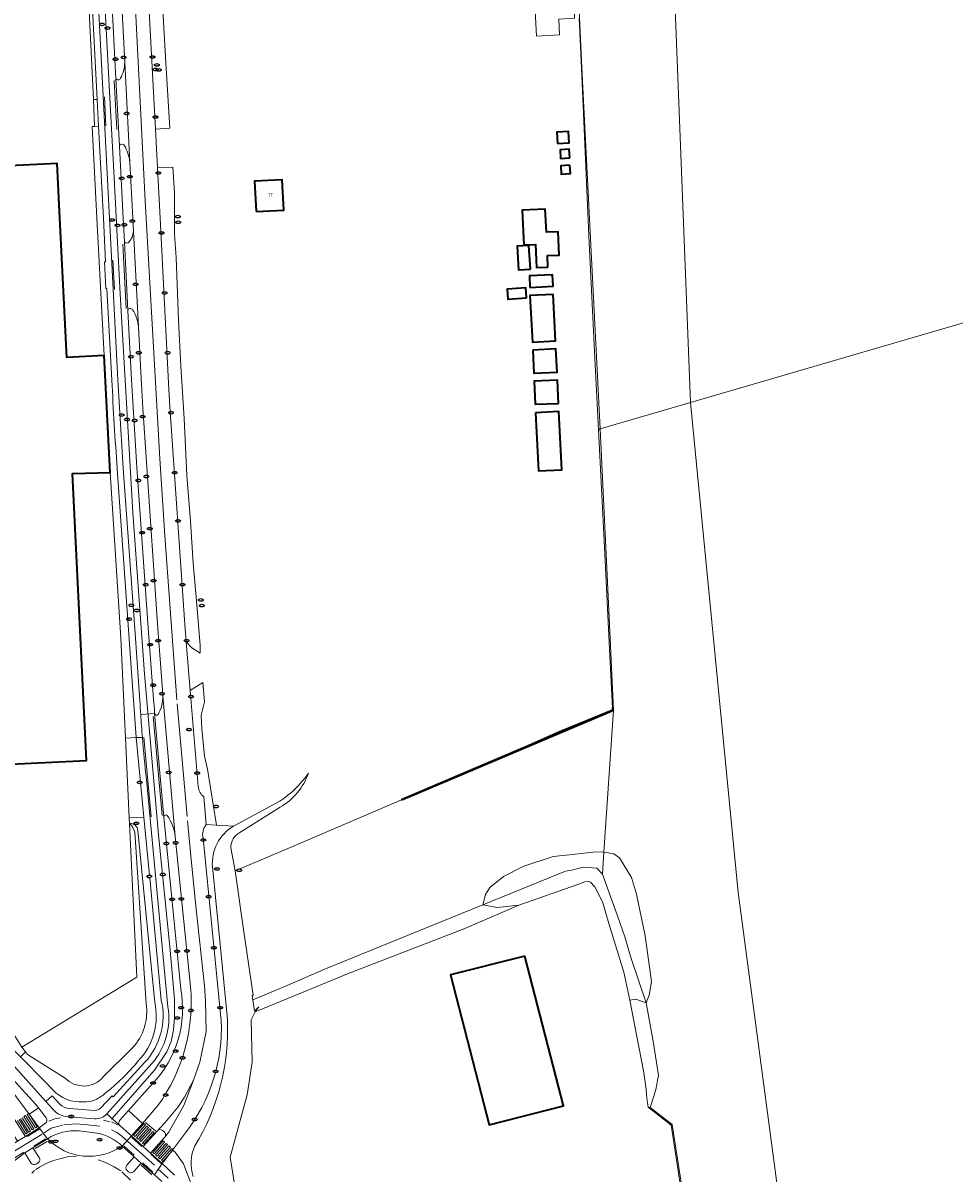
# Model space of a CAD drawing. Header units: metres. Extents: x 103671 to 105190, y 427150 to 429171.
# Tile 317 of 320: x 104665 to 104905, y 428504 to 428800. Entities that reach past the tile are written whole.
import ezdxf
from ezdxf.enums import TextEntityAlignment as Align

# ---------------------------------------------------------------- set-up
doc = ezdxf.new("R2010")
doc.units = ezdxf.units.M
for name, color, linetype, lineweight in [('B-WE-GK-KADEMUUR-GV', 253, 'Continuous', 35), ('B-WE-GR-BEPLANTING_CULTUUR_HEESTERS-GV', 253, 'Continuous', 18), ('B-WE-GR-GRAS-GV', 253, 'Continuous', 13), ('B-WE-GR-STRUIK-GV', 253, 'Continuous', 13), ('B-WE-GW-TALUD_KRUIN-G', 253, 'Continuous', 18), ('B-WE-IE-MEUBILAIR-S', 253, 'Continuous', 25), ('B-WE-IE-TERREINAFSCHEIDING_KUNSTMATIG_HEKWERK-G', 253, 'IE-TERREINAFSCHEIDING_KUNSTMATIG-SO', 18), ('B-WE-IE-TERREINAFSCHEIDING_KUNSTMATIG_MUUR-GV', 253, 'Continuous', 18), ('B-WE-OG-BEBOUWING-GV', 253, 'Continuous', 35), ('B-WE-OG-BEBOUWING-T18', 7, 'Continuous', 18), ('B-WE-OG-TERREIN_BEGROEID-GV', 253, 'Continuous', 18), ('B-WE-OG-TERREIN_ERF-GV', 253, 'Continuous', 18), ('B-WE-OG-TERREIN_OEVER-GV', 253, 'Continuous', 18), ('B-WE-OG-WATER-GV', 253, 'Continuous', 18), ('B-WE-OG-WEG-GV', 253, 'Continuous', 18), ('B-WE-VH-GESLOTENVERHARDING_ASFALT-GV', 253, 'Continuous', 18), ('B-WE-VH-ONVERHARD_ZAND-GV', 253, 'Continuous', 18), ('B-WE-VH-OPENVERHARDING_BETONELEMENT-GV', 253, 'Continuous', 18), ('B-WE-VH-OPENVERHARDING_BETONSTRAATSTEEN-GV', 253, 'Continuous', 18), ('B-WE-VH-OPENVERHARDING_TEGEL-GV', 253, 'Continuous', 18), ('B-WE-VW-MARKERING_PICTOGRAM-G', 253, 'Continuous', 18)]:
    doc.layers.add(name, color=color, linetype=linetype, lineweight=lineweight)
doc.styles.add('NLCS-ISO', font='NLCS-ISO.ttf')
doc.styles.add('NLCS-ISO-M500-T18', font='NLCS-ISO.ttf', dxfattribs={"height": 0.9})
doc.linetypes.add('IE-TERREINAFSCHEIDING_KUNSTMATIG-SO', pattern='A,4,[82,NLCS.SHX,S=0.75,R=90,X=0,Y=0],4,-2', length=10)

# ---------------------------------------------------------------- blocks, each defined once
blk = doc.blocks.new('SIE-MEUBILAIR_PUT_RIOOLPUT-SO')
blk.add_ellipse((0, 0), major_axis=(1.25, 0), ratio=0.54)
at = {"style": 'NLCS-ISO'}
blk.add_text('ri', height=0.75, dxfattribs=at).set_placement((-0.04, 0.07), align=Align.MIDDLE_CENTER)
blk = doc.blocks.new('SIE-MEUBILAIR_PUT_KOLK-SO')
blk.add_ellipse((0, 0), major_axis=(1.25, 0), ratio=0.54)
at = {"style": 'NLCS-ISO'}
blk.add_text('klk', height=0.75, dxfattribs=at).set_placement((0.03, 0), align=Align.MIDDLE_CENTER)

msp = doc.modelspace()

# ---------------------------------------------------------------- linework, layer by layer
at = {"layer": 'B-WE-GK-KADEMUUR-GV', "flags": 128}
msp.add_lwpolyline([(104762.541, 428600.247), (104764.982, 428601.276), (104817.107, 428623.379), (104816.834, 428623.837), (104816.921, 428623.387), (104803.119, 428617.681), (104795.98, 428614.555)], close=True, dxfattribs=at)
at = {"layer": 'B-WE-GR-BEPLANTING_CULTUUR_HEESTERS-GV', "flags": 128}
for points in [[(104685.134, 428861.478), (104689.047, 428785.935)], [(104691.302, 428790.084), (104691.302, 428790.09), (104687.807, 428857.566)], [(104689.947, 428768.548), (104690.908, 428750), (104691.223, 428743.92)], [(104693.554, 428746.603), (104693.378, 428750), (104692.629, 428764.461)], [(104692.14, 428726.214), (104693.061, 428708.423)], [(104695.972, 428701.128), (104695.688, 428705.741), (104695.431, 428710.358), (104694.823, 428722.094), (104694.822, 428722.109)], [(104701.132, 428627.011), (104700.996, 428628.575), (104699.746, 428645.471), (104695.972, 428701.128)], [(104694.386, 428685.808), (104697.321, 428644.587), (104698.725, 428626.17), (104698.923, 428623.568), (104698.981, 428622.523), (104698.983, 428622.509), (104698.985, 428622.496)]]:
    msp.add_lwpolyline(points, dxfattribs=at)
at = {"layer": 'B-WE-GR-BEPLANTING_CULTUUR_HEESTERS-GV'}
for points in [[(104690.243, 428786.063, 0.1156756), (104691.302, 428790.084)], [(104689.047, 428785.935, 0.6490931), (104690.243, 428786.063)], [(104691.177, 428768.812, 0.6052652), (104689.947, 428768.548)], [(104692.629, 428764.461, 0.1066529), (104691.177, 428768.812)], [(104692.405, 428743.908, 0.1484387), (104693.554, 428746.603)], [(104691.223, 428743.92, 0.5990334), (104692.405, 428743.908)], [(104693.338, 428726.454, 0.7162119), (104692.14, 428726.214)], [(104694.822, 428722.109, 0.1109586), (104693.338, 428726.454)], [(104693.061, 428708.423, 0.0026129), (104694.386, 428685.808)], [(104699.882, 428622.244, 0.1313633), (104701.132, 428627.011)], [(104698.985, 428622.496, 0.6238642), (104699.882, 428622.244)]]:
    msp.add_lwpolyline(points, format="xyb", dxfattribs=at)
at = {"layer": 'B-WE-GR-GRAS-GV', "flags": 128}
msp.add_lwpolyline([(104664.475, 428534.099), (104665.755, 428535.353), (104664.775, 428536.601)], dxfattribs=at)
at = {"layer": 'B-WE-GR-STRUIK-GV', "flags": 128}
for points in [[(104783.463, 428573.247), (104804.742, 428581.923), (104806.265, 428582.178), (104809.399, 428582.97), (104812.787, 428582.645), (104814.299, 428581.089), (104814.651, 428586.836), (104812.551, 428586.899), (104806.502, 428586.16), (104801.549, 428585.636), (104794.038, 428583.197), (104788.789, 428580.491), (104785.287, 428577.694), (104784.123, 428575.92)], [(104814.651, 428586.836), (104814.299, 428581.089), (104816.718, 428574.193), (104818.173, 428570.174), (104820.018, 428565.006), (104821.626, 428559.381), (104825.546, 428547.998), (104826.235, 428549.974), (104826.874, 428553.453), (104825.243, 428565.225), (104822.994, 428575.961), (104821.706, 428580.278), (104818.63, 428585.303), (104817.154, 428586.395)], [(104814.299, 428581.089), (104812.787, 428582.645), (104809.399, 428582.97), (104806.265, 428582.178), (104804.742, 428581.923), (104783.463, 428573.247), (104787.17, 428572.528), (104792.742, 428573.108), (104807.938, 428578.501), (104809.695, 428579.134), (104810.551, 428579.263), (104811.174, 428579.036), (104812.331, 428577.83), (104813.29, 428575.921), (104814.336, 428573.772), (104815.918, 428568.388), (104819.715, 428555.864), (104821.314, 428548.682), (104822.866, 428548.926), (104825.546, 428547.998), (104821.626, 428559.381), (104820.018, 428565.006), (104818.173, 428570.174), (104816.718, 428574.193)], [(104792.742, 428573.108), (104787.17, 428572.528), (104783.463, 428573.247), (104764.664, 428565.581), (104742.571, 428556.579), (104733.119, 428552.432), (104724.285, 428548.749), (104724.708, 428545.834), (104725.832, 428546.934), (104724.851, 428545.725), (104736.812, 428550.582), (104748.665, 428555.49), (104778.821, 428567.183)]]:
    msp.add_lwpolyline(points, close=True, dxfattribs=at)
at = {"layer": 'B-WE-GW-TALUD_KRUIN-G', "flags": 128}
msp.add_lwpolyline([(104792.742, 428573.108), (104807.938, 428578.501), (104809.695, 428579.134), (104810.551, 428579.263), (104811.174, 428579.036), (104812.331, 428577.83), (104813.29, 428575.921), (104814.336, 428573.772), (104815.918, 428568.388), (104819.715, 428555.864), (104821.314, 428548.682)], dxfattribs=at)
at = {"layer": 'B-WE-IE-TERREINAFSCHEIDING_KUNSTMATIG_HEKWERK-G', "flags": 128}
for points in [[(104668.159, 428897.068), (104677.229, 428897.523), (104677.533, 428897.538), (104678.743, 428873.376), (104678.774, 428872.754), (104678.776, 428872.718), (104679.075, 428866.612), (104679.077, 428866.571), (104683.225, 428780.555), (104683.558, 428773.654), (104682.916, 428773.623), (104684.149, 428750), (104685.994, 428714.644)], [(104691.476, 428616.13), (104690.306, 428641.979), (104687.566, 428684.505)], [(104613.859, 428618.233), (104646.236, 428566.324), (104659.633, 428544.844), (104664.775, 428536.601), (104665.755, 428535.353), (104664.475, 428534.099)], [(104692.443, 428595.614), (104692.547, 428594.131), (104694.419, 428554.65), (104664.775, 428536.601)], [(104786.936, 428338.688), (104775.648, 428357.041), (104774.827, 428358.385), (104769.847, 428366.532), (104738.002, 428417.475), (104740.436, 428417.53), (104730.121, 428435.481), (104726.183, 428446.039), (104717.826, 428471.855), (104717.565, 428475.522), (104719.912, 428492.281), (104720.112, 428497.66), (104718.451, 428508.31), (104722.811, 428524.308), (104724.121, 428532.697), (104723.868, 428543.667), (104724.851, 428545.725), (104725.832, 428546.934)]]:
    msp.add_lwpolyline(points, dxfattribs=at)
at = {"layer": 'B-WE-IE-TERREINAFSCHEIDING_KUNSTMATIG_MUUR-GV', "flags": 128}
msp.add_lwpolyline([(104808.263, 428801.501), (104808.859, 428788.712), (104810.786, 428745.444), (104812.306, 428713.984), (104813.227, 428695.52), (104813.699, 428695.743), (104808.959, 428788.717), (104807.395, 428822.233)], dxfattribs=at)
for points in [[(104817.107, 428623.379), (104816.069, 428645.409), (104813.699, 428695.743), (104813.227, 428695.52), (104814.764, 428665.323), (104816.076, 428639.019), (104816.834, 428623.837)], [(104826.565, 428521.097), (104826.035, 428521.134), (104831.908, 428516.486), (104834.315, 428500.822), (104833.993, 428500.763), (104834.97, 428491.815), (104838.291, 428468.608), (104839.362, 428463.013), (104840.981, 428451.662), (104844.796, 428425.377), (104844.883, 428425.479), (104844.193, 428430.228), (104842.968, 428438.673), (104841.642, 428447.805), (104840.549, 428455.402), (104839.478, 428462.91), (104838.588, 428468.65), (104835.268, 428491.852), (104834.314, 428500.591), (104834.648, 428500.632), (104832.186, 428516.648)]]:
    msp.add_lwpolyline(points, close=True, dxfattribs=at)
at = {"layer": 'B-WE-OG-BEBOUWING-GV', "flags": 128}
for points in [[(104802.723, 428769.227), (104805.676, 428769.384), (104805.508, 428772.371), (104802.545, 428772.192)], [(104805.831, 428765.565), (104805.686, 428767.755), (104803.347, 428767.604), (104803.468, 428765.401)], [(104805.881, 428763.66), (104803.51, 428763.521), (104803.606, 428761.345), (104806.011, 428761.478)], [(104725.094, 428751.741), (104732.215, 428752.08), (104731.842, 428759.91), (104724.721, 428759.57)], [(104800.234, 428737.405), (104800.113, 428740.39), (104803.116, 428740.532), (104802.842, 428746.511), (104799.838, 428746.395), (104799.548, 428752.348), (104793.577, 428752.077), (104794.014, 428743.144), (104796.98, 428743.25), (104797.269, 428737.278)], [(104795.693, 428736.886), (104795.331, 428742.976), (104793.795, 428742.878), (104792.296, 428742.774), (104792.664, 428736.72)], [(104795.589, 428732.185), (104801.582, 428732.474), (104801.427, 428735.431), (104795.444, 428735.141)], [(104794.693, 428729.507), (104794.492, 428732.056), (104789.729, 428731.724), (104789.894, 428729.205)], [(104801.563, 428730.394), (104795.605, 428730.096), (104796.265, 428718.055), (104802.142, 428718.439)], [(104796.296, 428716.057), (104796.595, 428710.12), (104802.558, 428710.395), (104802.252, 428716.35)], [(104802.917, 428702.328), (104802.671, 428708.293), (104796.7, 428708.032), (104796.942, 428702.105)], [(104797.055, 428699.911), (104797.79, 428684.942), (104803.774, 428685.263), (104802.997, 428700.221)], [(104794.307, 428560.03), (104775.161, 428555.179), (104785.081, 428516.551), (104804.21, 428521.464)]]:
    msp.add_lwpolyline(points, close=True, dxfattribs=at)
msp.add_lwpolyline([(104656.517, 428609.201), (104681.439, 428610.434), (104677.836, 428684.253), (104687.566, 428684.505), (104685.994, 428714.644), (104676.377, 428714.135), (104674.627, 428750), (104673.938, 428764.108), (104608.803, 428760.929)], dxfattribs=at)
at = {"layer": 'B-WE-OG-TERREIN_BEGROEID-GV'}
for points in [[(104738.585, 428607.095, -0.093446), (104731.229, 428599.897)], [(104731.326, 428598.353, 0.1733016), (104738.585, 428607.095)], [(104694.648, 428592.354, 0.4460947), (104692.547, 428594.131)], [(104693.893, 428591.922, 0.1459277), (104692.547, 428594.131)], [(104692.547, 428594.131, -0.1459277), (104693.893, 428591.922)], [(104719.282, 428593.515, 0.2842316), (104713.872, 428583.023)], [(104718.596, 428587.935, -0.2911762), (104720.952, 428591.857)], [(104693.296, 428536.447, 0.2351159), (104696.79, 428547.862)], [(104696.79, 428547.862, -0.2351159), (104693.296, 428536.447)], [(104694.785, 428533.053, 0.2514393), (104699.02, 428548.194)], [(104717.731, 428543.728, -0.1502193), (104709.36, 428511.208)], [(104686.136, 428524.601, 0.0554939), (104694.785, 428533.053)], [(104675.946, 428528.634, 0.4473762), (104685.761, 428528.927)], [(104685.761, 428528.927, -0.4473762), (104675.946, 428528.634)], [(104672.801, 428525.603, 0.2323004), (104680.725, 428522.518)], [(104680.725, 428522.518, 0.1023985), (104683.391, 428522.909)], [(104683.391, 428522.909, 0.090368), (104686.136, 428524.601)], [(104709.36, 428511.208, 0.1991767), (104708.953, 428503.25)]]:
    msp.add_lwpolyline(points, format="xyb", dxfattribs=at)
at = {"layer": 'B-WE-OG-TERREIN_BEGROEID-GV', "flags": 128}
for points in [[(104731.229, 428599.897), (104719.282, 428593.515)], [(104720.952, 428591.857), (104731.326, 428598.353)], [(104692.547, 428594.131), (104694.419, 428554.65), (104664.775, 428536.601), (104665.755, 428535.353), (104666.299, 428534.66), (104675.946, 428528.634)], [(104696.79, 428547.862), (104693.893, 428591.922)], [(104693.893, 428591.922), (104696.79, 428547.862)], [(104699.02, 428548.194), (104697.589, 428562.653), (104694.648, 428592.354)], [(104724.108, 428549.965), (104724.316, 428549.995), (104721.965, 428566.293), (104719.698, 428581.995), (104718.596, 428587.935)], [(104713.872, 428583.023), (104716.088, 428560.454), (104717.731, 428543.728)], [(104720.112, 428497.66), (104718.451, 428508.31), (104722.811, 428524.308), (104724.121, 428532.697), (104723.868, 428543.667), (104724.851, 428545.725), (104725.832, 428546.934), (104724.708, 428545.834), (104724.285, 428548.749), (104724.108, 428549.965)], [(104665.755, 428535.353), (104664.475, 428534.099), (104670.883, 428527.56), (104672.801, 428525.603)], [(104675.946, 428528.634), (104666.299, 428534.66), (104665.755, 428535.353)], [(104685.761, 428528.927), (104693.296, 428536.447)], [(104693.296, 428536.447), (104685.761, 428528.927)]]:
    msp.add_lwpolyline(points, dxfattribs=at)
at = {"layer": 'B-WE-OG-TERREIN_ERF-GV', "flags": 128}
for points in [[(104608.803, 428760.929), (104673.938, 428764.108), (104674.627, 428750), (104676.377, 428714.135), (104685.994, 428714.644), (104684.149, 428750), (104682.916, 428773.623), (104683.558, 428773.654), (104683.225, 428780.555), (104679.077, 428866.571), (104679.075, 428866.612), (104678.776, 428872.718), (104678.774, 428872.754), (104678.743, 428873.376), (104677.533, 428897.538), (104677.229, 428897.523), (104668.159, 428897.068), (104599.998, 428893.497)], [(104803.009, 428801.259), (104803.221, 428797.196), (104797.282, 428796.885), (104795.472, 428831.498)], [(104701.109, 428803.538), (104701.88, 428789.973), (104702.909, 428773.212), (104699.19, 428772.913), (104699.708, 428762.953), (104703.671, 428763.155), (104704.119, 428756.625), (104704.108, 428745.93), (104704.51, 428739.874), (104705.155, 428723.738), (104705.75, 428711.891), (104706.571, 428698.408), (104707.325, 428683.797), (104708.24, 428671.977), (104708.957, 428661.219), (104709.822, 428650.493), (104710.703, 428639.966), (104710.745, 428638.017), (104708.533, 428639.361), (104707.129, 428640.911), (104708.167, 428628.373), (104711.372, 428630.476), (104711.832, 428625.471), (104710.983, 428622.063), (104711.14, 428618.513), (104711.794, 428611.512), (104712.606, 428608.127), (104714.933, 428593.762), (104719.282, 428593.515), (104731.229, 428599.897)], [(104718.596, 428587.935), (104719.698, 428581.995), (104733.7, 428587.906), (104762.541, 428600.247), (104795.98, 428614.555), (104803.119, 428617.681), (104816.921, 428623.387), (104816.834, 428623.837), (104816.076, 428639.019), (104814.764, 428665.323), (104813.227, 428695.52), (104812.306, 428713.984), (104810.786, 428745.444), (104808.859, 428788.712), (104808.263, 428801.501)], [(104664.775, 428536.601), (104694.419, 428554.65), (104692.547, 428594.131), (104692.443, 428595.614), (104691.476, 428616.13), (104690.306, 428641.979), (104687.566, 428684.505), (104677.836, 428684.253), (104681.439, 428610.434), (104656.517, 428609.201)], [(104731.326, 428598.353), (104720.952, 428591.857)], [(104834.315, 428500.822), (104831.908, 428516.486), (104826.035, 428521.134), (104825.852, 428522.35), (104825.666, 428523.366), (104825.527, 428525.752), (104824.821, 428530.459), (104823.074, 428539.302), (104821.314, 428548.682), (104819.715, 428555.864), (104815.918, 428568.388), (104814.336, 428573.772), (104813.29, 428575.921), (104812.331, 428577.83), (104811.174, 428579.036), (104810.551, 428579.263), (104809.695, 428579.134), (104807.938, 428578.501), (104792.742, 428573.108), (104778.821, 428567.183), (104748.665, 428555.49), (104736.812, 428550.582), (104724.851, 428545.725), (104723.868, 428543.667), (104724.121, 428532.697), (104722.811, 428524.308), (104718.451, 428508.31), (104720.112, 428497.66)]]:
    msp.add_lwpolyline(points, dxfattribs=at)
for points in [[(104805.676, 428769.384), (104802.723, 428769.227), (104802.545, 428772.192), (104805.508, 428772.371)], [(104805.686, 428767.755), (104805.831, 428765.565), (104803.468, 428765.401), (104803.347, 428767.604)], [(104803.51, 428763.521), (104805.881, 428763.66), (104806.011, 428761.478), (104803.606, 428761.345)], [(104725.094, 428751.741), (104724.721, 428759.57), (104731.842, 428759.91), (104732.215, 428752.08)], [(104800.113, 428740.39), (104800.234, 428737.405), (104797.269, 428737.278), (104796.98, 428743.25), (104794.014, 428743.144), (104793.577, 428752.077), (104799.548, 428752.348), (104799.838, 428746.395), (104802.842, 428746.511), (104803.116, 428740.532)], [(104795.331, 428742.976), (104795.693, 428736.886), (104792.664, 428736.72), (104792.296, 428742.774), (104793.795, 428742.878)], [(104801.582, 428732.474), (104795.589, 428732.185), (104795.444, 428735.141), (104801.427, 428735.431)], [(104794.492, 428732.056), (104794.693, 428729.507), (104789.894, 428729.205), (104789.729, 428731.724)], [(104795.605, 428730.096), (104801.563, 428730.394), (104802.142, 428718.439), (104796.265, 428718.055)], [(104796.595, 428710.12), (104796.296, 428716.057), (104802.252, 428716.35), (104802.558, 428710.395)], [(104802.671, 428708.293), (104802.917, 428702.328), (104796.942, 428702.105), (104796.7, 428708.032)], [(104797.79, 428684.942), (104797.055, 428699.911), (104802.997, 428700.221), (104803.774, 428685.263)], [(104785.081, 428516.551), (104775.161, 428555.179), (104794.307, 428560.03), (104804.21, 428521.464)]]:
    msp.add_lwpolyline(points, close=True, dxfattribs=at)
at = {"layer": 'B-WE-OG-TERREIN_ERF-GV'}
for points in [[(104731.229, 428599.897, 0.093446), (104738.585, 428607.095)], [(104738.585, 428607.095, -0.1733016), (104731.326, 428598.353)], [(104720.952, 428591.857, 0.2911762), (104718.596, 428587.935)]]:
    msp.add_lwpolyline(points, format="xyb", dxfattribs=at)
at = {"layer": 'B-WE-OG-TERREIN_OEVER-GV', "flags": 128}
msp.add_lwpolyline([(104825.546, 428547.998), (104822.866, 428548.926), (104821.314, 428548.682), (104823.074, 428539.302), (104824.821, 428530.459), (104825.527, 428525.752), (104825.666, 428523.366), (104825.852, 428522.35), (104826.035, 428521.134), (104826.565, 428521.097), (104827.563, 428524.205), (104828.068, 428526.056), (104828.421, 428528.078), (104828.68, 428529.312), (104827.387, 428537.634)], close=True, dxfattribs=at)
at = {"layer": 'B-WE-OG-WATER-GV', "flags": 128}
for points in [[(104836.952, 428702.54), (104820.378, 429128.031), (104785.205, 429117.201), (104786.175, 429104.699), (104787.197, 429092.739), (104787.002, 429091.621), (104787.299, 429088.648), (104792.244, 429033.478), (104793.077, 429019.75), (104794.036, 429012.361), (104794.501, 429009.74), (104794.82, 429008.052), (104795.176, 429005.736), (104794.81, 429001.111), (104795.073, 428997.526), (104797.072, 428975.043), (104797.961, 428970.949), (104802.499, 428920.033), (104804.253, 428882.265), (104806.295, 428844.96), (104807.395, 428822.233), (104808.959, 428788.717), (104813.699, 428695.743)], [(104814.651, 428586.836), (104817.107, 428623.379), (104764.982, 428601.276), (104762.541, 428600.247), (104733.7, 428587.906), (104719.698, 428581.995), (104721.965, 428566.293), (104724.316, 428549.995), (104724.108, 428549.965), (104724.285, 428548.749), (104733.119, 428552.432), (104742.571, 428556.579), (104764.664, 428565.581), (104783.463, 428573.247), (104784.123, 428575.92), (104785.287, 428577.694), (104788.789, 428580.491), (104794.038, 428583.197), (104801.549, 428585.636), (104806.502, 428586.16), (104812.551, 428586.899)]]:
    msp.add_lwpolyline(points, close=True, dxfattribs=at)
for points in [[(104820.378, 429128.031), (104836.952, 428702.54), (104943.916, 428733.808), (104942.874, 428741.623), (104942.564, 428746.722), (104942.519, 428756.445), (104942.273, 428759.285), (104942.101, 428760.75), (104941.298, 428762.729), (104939.923, 428764.565), (104937.169, 428767.445), (104936.822, 428768.115), (104936.624, 428769.006), (104937.109, 428770.53), (104938.659, 428776.774), (104938.947, 428781.618), (104939.16, 428789.429), (104939.172, 428793.443), (104938.952, 428794.722), (104937.885, 428796.326), (104937.236, 428796.89), (104937.111, 428797.411), (104937.231, 428798.526), (104938.163, 428805.571)], [(104943.916, 428733.808), (104836.952, 428702.54), (104849.159, 428576.388), (104867.453, 428439.099)], [(104867.453, 428439.099), (104849.159, 428576.388), (104836.952, 428702.54), (104813.699, 428695.743), (104816.069, 428645.409), (104817.107, 428623.379), (104814.651, 428586.836), (104817.154, 428586.395), (104818.63, 428585.303), (104821.706, 428580.278), (104822.994, 428575.961), (104825.243, 428565.225), (104826.874, 428553.453), (104826.235, 428549.974), (104825.546, 428547.998), (104827.387, 428537.634), (104828.68, 428529.312), (104828.421, 428528.078), (104828.068, 428526.056), (104827.563, 428524.205), (104826.565, 428521.097), (104832.186, 428516.648), (104834.648, 428500.632)]]:
    msp.add_lwpolyline(points, dxfattribs=at)
at = {"layer": 'B-WE-OG-WEG-GV', "flags": 128}
for points in [[(104697.614, 428803.247), (104699.19, 428772.913), (104702.909, 428773.212), (104701.88, 428789.973), (104701.109, 428803.538)], [(104699.708, 428762.953), (104700.381, 428750), (104702.67, 428705.947), (104702.934, 428701.515), (104706.76, 428645.366), (104707.129, 428640.911), (104708.533, 428639.361), (104710.745, 428638.017), (104710.703, 428639.966), (104709.822, 428650.493), (104708.957, 428661.219), (104708.24, 428671.977), (104707.325, 428683.797), (104706.571, 428698.408), (104705.75, 428711.891), (104705.155, 428723.738), (104704.51, 428739.874), (104704.108, 428745.93), (104704.119, 428756.625), (104703.671, 428763.155)], [(104653.523, 428538.13), (104653.124, 428537.808), (104663.404, 428523.686), (104666.701, 428519.303), (104667.904, 428520.148), (104669.094, 428520.983), (104668.451, 428521.815)]]:
    msp.add_lwpolyline(points, close=True, dxfattribs=at)
for points in [[(104687.959, 428708.305), (104686.737, 428731.901), (104686.418, 428731.885), (104686.062, 428738.802), (104686.379, 428738.819), (104685.8, 428750), (104684.573, 428773.707), (104683.558, 428773.654), (104682.916, 428773.623), (104684.149, 428750), (104685.994, 428714.644), (104687.566, 428684.505), (104690.306, 428641.979), (104691.476, 428616.13), (104694.223, 428616.272), (104692.405, 428641.657), (104689.349, 428685.483)], [(104672.801, 428525.603), (104670.883, 428527.56), (104664.475, 428534.099), (104644.753, 428554.223), (104626.749, 428578.433), (104611.806, 428596.509), (104610.945, 428598.091), (104592.492, 428619.97), (104591.817, 428630.805), (104590.999, 428630.79), (104589.394, 428630.649), (104583.741, 428630.15), (104568.923, 428648.037)], [(104711.672, 428601.032), (104712.248, 428593.915), (104714.933, 428593.762), (104712.606, 428608.127), (104711.794, 428611.512), (104711.14, 428618.513), (104710.983, 428622.063), (104711.832, 428625.471), (104711.372, 428630.476), (104708.167, 428628.373), (104710.208, 428603.725)], [(104700.711, 428548.673), (104697.754, 428580.217), (104697.268, 428580.192), (104697.205, 428580.806), (104697.696, 428580.883), (104696.199, 428595.844), (104692.443, 428595.614), (104692.547, 428594.131)], [(104701.355, 428595.842), (104701.356, 428595.83), (104705.7, 428551.558)], [(104719.282, 428593.515), (104714.933, 428593.762), (104712.248, 428593.915)], [(104694.648, 428592.354), (104697.589, 428562.653), (104699.02, 428548.194)], [(104708.232, 428552.182), (104704.289, 428590.741), (104704.276, 428590.894)], [(104711.447, 428590.367), (104716.132, 428543.399)], [(104717.731, 428543.728), (104716.088, 428560.454), (104713.872, 428583.023)], [(104643.094, 428553.635), (104671.015, 428522.566), (104672.666, 428524.044), (104674.583, 428521.942)], [(104685.056, 428520.911), (104688.05, 428524.098), (104688.339, 428523.841), (104696.497, 428532.691)], [(104698.547, 428527.293), (104692.264, 428520.243), (104695.909, 428516.973), (104699.838, 428521.555)], [(104677.079, 428520.834), (104683.601, 428520.322)], [(104684.174, 428514.478), (104679.538, 428515.035)], [(104706.946, 428514.573), (104703.625, 428510.068), (104704.289, 428509.594), (104706.45, 428506.576), (104708.811, 428500.167), (104708.833, 428500.084), (104708.854, 428500)]]:
    msp.add_lwpolyline(points, dxfattribs=at)
at = {"layer": 'B-WE-OG-WEG-GV'}
for points in [[(104689.349, 428685.483, -0.0034158), (104687.959, 428708.305)], [(104710.208, 428603.725, 0.2094929), (104711.672, 428601.032)], [(104702.253, 428596.197, 0.7382696), (104701.355, 428595.842)], [(104704.276, 428590.894, 0.1359577), (104702.253, 428596.197)], [(104692.547, 428594.131, -0.4460947), (104694.648, 428592.354)], [(104712.248, 428593.915, 0.2223712), (104711.447, 428590.367)], [(104713.872, 428583.023, -0.2842316), (104719.282, 428593.515)], [(104699.838, 428521.555, 0.1807534), (104708.232, 428552.182)], [(104705.7, 428551.558, -0.2421085), (104698.547, 428527.293)], [(104699.02, 428548.194, -0.2514393), (104694.785, 428533.053)], [(104696.497, 428532.691, 0.2475117), (104700.711, 428548.673)], [(104716.132, 428543.399, -0.1772034), (104706.946, 428514.573)], [(104709.36, 428511.208, 0.1502193), (104717.731, 428543.728)], [(104694.785, 428533.053, -0.0554939), (104686.136, 428524.601)], [(104680.725, 428522.518, -0.2323004), (104672.801, 428525.603)], [(104683.391, 428522.909, -0.1023985), (104680.725, 428522.518)], [(104686.136, 428524.601, -0.090368), (104683.391, 428522.909)], [(104674.583, 428521.942, 0.2170584), (104677.079, 428520.834)], [(104683.601, 428520.322, 0.2369557), (104685.056, 428520.911)], [(104679.538, 428515.035, 0.1654846), (104671.441, 428513.021)], [(104690.616, 428511.135, 0.1464238), (104684.174, 428514.478)], [(104671.441, 428513.021, 0.3672509), (104690.616, 428511.135)], [(104708.953, 428503.25, -0.1991767), (104709.36, 428511.208)]]:
    msp.add_lwpolyline(points, format="xyb", dxfattribs=at)
at = {"layer": 'B-WE-VH-GESLOTENVERHARDING_ASFALT-GV', "flags": 128}
for points in [[(104665.163, 429164.479), (104667.387, 429135.468), (104667.694, 429130.248), (104674.44, 429000), (104687.388, 428750), (104689.54, 428708.439)], [(104710.208, 428603.725), (104708.167, 428628.373), (104707.129, 428640.911), (104706.76, 428645.366), (104702.934, 428701.515), (104702.67, 428705.947), (104700.381, 428750), (104699.708, 428762.953), (104699.19, 428772.913), (104697.614, 428803.247), (104697.094, 428813.248), (104692.194, 428907.553), (104691.777, 428915.569), (104687.39, 429000), (104684.083, 429063.64), (104683.491, 429075.042), (104680.409, 429134.352), (104679.369, 429154.358), (104678.843, 429164.479)], [(104693.061, 428708.423), (104692.14, 428726.214), (104691.223, 428743.92), (104690.908, 428750), (104689.947, 428768.548), (104689.047, 428785.935), (104685.134, 428861.478), (104684.29, 428877.772), (104683.399, 428894.983), (104682.435, 428913.595), (104680.986, 428941.585)], [(104687.807, 428857.566), (104691.302, 428790.09), (104691.302, 428790.084), (104692.629, 428764.461), (104693.378, 428750), (104693.554, 428746.603)], [(104693.554, 428746.603), (104694.822, 428722.109), (104694.823, 428722.094), (104695.431, 428710.358), (104695.688, 428705.741), (104695.972, 428701.128), (104699.746, 428645.471), (104700.996, 428628.575), (104701.132, 428627.011), (104704.276, 428590.894), (104704.289, 428590.741), (104708.232, 428552.182)], [(104690.913, 428685.649), (104694.04, 428641.852), (104695.194, 428625.756)], [(104695.418, 428622.201), (104698.981, 428622.523), (104698.923, 428623.568), (104698.725, 428626.17), (104697.321, 428644.587), (104694.386, 428685.808)], [(104698.981, 428622.523), (104695.418, 428622.201)], [(104705.7, 428551.558), (104701.356, 428595.83), (104701.355, 428595.842), (104698.981, 428622.523)], [(104696.874, 428605.526), (104702.391, 428546.944)], [(104712.248, 428593.915), (104711.672, 428601.032)], [(104716.132, 428543.399), (104711.447, 428590.367)], [(104643.094, 428553.635), (104653.124, 428537.808), (104653.523, 428538.13), (104668.451, 428521.815), (104669.094, 428520.983), (104671.059, 428518.402)], [(104672.991, 428520.429), (104671.015, 428522.566), (104643.094, 428553.635)], [(104698.305, 428532.404), (104686.668, 428519.412), (104689.96, 428516.48)], [(104689.994, 428517.713), (104692.264, 428520.243), (104698.547, 428527.293)], [(104662.844, 428518.132), (104665.763, 428513.63), (104669.313, 428515.823), (104666.701, 428519.303), (104663.404, 428523.686)], [(104690.616, 428511.135), (104693.006, 428513.751), (104690.108, 428516.313), (104689.96, 428516.48), (104686.668, 428519.412)], [(104699.838, 428521.555), (104695.909, 428516.973), (104693.006, 428513.751), (104696.073, 428510.987), (104699.623, 428515.003)], [(104670.901, 428517.002), (104669.313, 428515.823), (104671.441, 428513.021)], [(104683.552, 428518.135), (104676.721, 428518.671)], [(104679.538, 428515.035), (104684.174, 428514.478)], [(104701.508, 428513.338), (104697.916, 428509.338), (104700.965, 428506.62), (104703.609, 428510.046), (104703.625, 428510.068), (104706.946, 428514.573)], [(104701.046, 428515.129), (104701.458, 428514.762)], [(104671.441, 428513.021), (104667.671, 428510.663), (104669.268, 428508.152)], [(104691.811, 428506.246), (104693.731, 428508.382), (104690.616, 428511.135)], [(104667.113, 428506.851), (104665.559, 428509.389), (104662.313, 428506.875)], [(104668.963, 428506.787), (104668.482, 428506.494)], [(104692.272, 428504.529), (104691.917, 428504.851)], [(104698.927, 428503.717), (104695.553, 428506.732), (104693.656, 428504.605)], [(104704.117, 428503.607), (104700.965, 428506.62), (104698.957, 428503.76), (104700.855, 428501.989)]]:
    msp.add_lwpolyline(points, dxfattribs=at)
at = {"layer": 'B-WE-VH-GESLOTENVERHARDING_ASFALT-GV'}
for points in [[(104689.54, 428708.439, 0.0018852), (104690.913, 428685.649)], [(104694.386, 428685.808, -0.0026129), (104693.061, 428708.423)], [(104695.194, 428625.756, 0.0022591), (104695.418, 428622.201)], [(104695.418, 428622.201, 0.0037609), (104695.851, 428616.356)], [(104695.851, 428616.356, 0.0062211), (104696.874, 428605.526)], [(104711.672, 428601.032, -0.2094929), (104710.208, 428603.725)], [(104711.447, 428590.367, -0.2223712), (104712.248, 428593.915)], [(104708.232, 428552.182, -0.1807534), (104699.838, 428521.555)], [(104698.547, 428527.293, 0.2421085), (104705.7, 428551.558)], [(104702.391, 428546.944, -0.225171), (104698.305, 428532.404)], [(104706.946, 428514.573, 0.1772034), (104716.132, 428543.399)], [(104676.721, 428518.671, -0.2080698), (104672.991, 428520.429)], [(104686.668, 428519.412, -0.2282467), (104683.552, 428518.135)], [(104671.059, 428518.402, -0.4014743), (104670.901, 428517.002)], [(104689.96, 428516.48, -0.3342224), (104689.994, 428517.713)], [(104671.441, 428513.021, -0.1654846), (104679.538, 428515.035)], [(104684.174, 428514.478, -0.1464238), (104690.616, 428511.135)], [(104699.623, 428515.003, -0.4103568), (104701.046, 428515.129)], [(104701.458, 428514.762, -0.4185166), (104701.508, 428513.338)], [(104690.616, 428511.135, -0.3672509), (104671.441, 428513.021)], [(104669.268, 428508.152, -0.428616), (104668.963, 428506.787)], [(104668.482, 428506.494, -0.4099141), (104667.113, 428506.851)], [(104691.917, 428504.851, -0.3986071), (104691.811, 428506.246)], [(104693.656, 428504.605, -0.4334887), (104692.272, 428504.529)]]:
    msp.add_lwpolyline(points, format="xyb", dxfattribs=at)
at = {"layer": 'B-WE-VH-GESLOTENVERHARDING_ASFALT-GV', "flags": 128}
for points in [[(104669.313, 428515.823), (104665.763, 428513.63), (104663.696, 428512.352), (104660.324, 428510.273), (104662.313, 428506.875), (104665.559, 428509.389), (104667.671, 428510.663), (104671.441, 428513.021)], [(104696.073, 428510.987), (104693.006, 428513.751), (104690.616, 428511.135), (104693.731, 428508.382), (104695.553, 428506.732), (104698.927, 428503.717), (104698.94, 428503.74), (104698.953, 428503.763), (104698.957, 428503.76), (104700.965, 428506.62), (104697.916, 428509.338)]]:
    msp.add_lwpolyline(points, close=True, dxfattribs=at)
at = {"layer": 'B-WE-VH-ONVERHARD_ZAND-GV', "flags": 128}
msp.add_lwpolyline([(104679.762, 428866.648), (104679.075, 428866.612), (104679.077, 428866.571), (104683.225, 428780.555), (104684.216, 428780.606)], close=True, dxfattribs=at)
at = {"layer": 'B-WE-VH-OPENVERHARDING_BETONELEMENT-GV', "flags": 128}
msp.add_lwpolyline([(104783.23, 428834.798), (104755.976, 428833.373), (104756.129, 428831.389), (104767.286, 428831.972), (104767.513, 428827.621), (104783.599, 428828.462), (104783.473, 428830.87), (104795.472, 428831.498), (104797.282, 428796.885), (104803.221, 428797.196), (104803.009, 428801.259), (104807.072, 428801.471), (104806.859, 428805.534), (104802.796, 428805.322), (104800.68, 428845.801), (104804.672, 428846.01), (104804.463, 428850.003), (104800.471, 428849.794), (104800.161, 428855.717), (104782.186, 428854.777)], close=True, dxfattribs=at)
at = {"layer": 'B-WE-VH-OPENVERHARDING_BETONSTRAATSTEEN-GV'}
for points in [[(104691.302, 428790.084, -0.1156756), (104690.243, 428786.063)], [(104690.243, 428786.063, -0.6490931), (104689.047, 428785.935)], [(104689.947, 428768.548, -0.6052652), (104691.177, 428768.812)], [(104691.177, 428768.812, -0.1066529), (104692.629, 428764.461)], [(104693.554, 428746.603, -0.1484387), (104692.405, 428743.908)], [(104692.405, 428743.908, -0.5990334), (104691.223, 428743.92)], [(104692.14, 428726.214, -0.7162119), (104693.338, 428726.454)], [(104693.338, 428726.454, -0.1109586), (104694.822, 428722.109)], [(104701.132, 428627.011, -0.1313633), (104699.882, 428622.244)], [(104699.882, 428622.244, -0.6238642), (104698.985, 428622.496)], [(104701.355, 428595.842, -0.7382696), (104702.253, 428596.197)], [(104702.253, 428596.197, -0.1359577), (104704.276, 428590.894)], [(104701.046, 428515.129, 0.4103568), (104699.623, 428515.003)], [(104701.508, 428513.338, 0.4185166), (104701.458, 428514.762)], [(104668.963, 428506.787, 0.428616), (104669.268, 428508.152)], [(104667.113, 428506.851, 0.4099141), (104668.482, 428506.494)], [(104691.811, 428506.246, 0.3986071), (104691.917, 428504.851)], [(104692.272, 428504.529, 0.4334887), (104693.656, 428504.605)]]:
    msp.add_lwpolyline(points, format="xyb", dxfattribs=at)
at = {"layer": 'B-WE-VH-OPENVERHARDING_BETONSTRAATSTEEN-GV', "flags": 128}
for points in [[(104692.629, 428764.461), (104691.302, 428790.084)], [(104689.047, 428785.935), (104689.947, 428768.548)], [(104694.822, 428722.109), (104693.554, 428746.603)], [(104691.223, 428743.92), (104692.14, 428726.214)], [(104704.276, 428590.894), (104701.132, 428627.011)], [(104698.985, 428622.496), (104698.983, 428622.509), (104698.981, 428622.523), (104701.355, 428595.842)], [(104660.877, 428516.941), (104663.696, 428512.352), (104665.763, 428513.63), (104662.844, 428518.132)], [(104699.623, 428515.003), (104696.073, 428510.987), (104697.916, 428509.338), (104701.508, 428513.338)], [(104701.458, 428514.762), (104701.046, 428515.129)], [(104667.671, 428510.663), (104665.559, 428509.389), (104667.113, 428506.851)], [(104669.268, 428508.152), (104667.671, 428510.663)], [(104695.553, 428506.732), (104693.731, 428508.382), (104691.811, 428506.246)], [(104668.482, 428506.494), (104668.963, 428506.787)], [(104691.917, 428504.851), (104692.272, 428504.529)], [(104693.656, 428504.605), (104695.553, 428506.732)]]:
    msp.add_lwpolyline(points, dxfattribs=at)
msp.add_lwpolyline([(104694.223, 428616.272), (104691.476, 428616.13), (104692.443, 428595.614), (104696.199, 428595.844)], close=True, dxfattribs=at)
at = {"layer": 'B-WE-VH-OPENVERHARDING_TEGEL-GV', "flags": 128}
for points in [[(104661.755, 429164.479), (104662.338, 429157.56), (104664.068, 429157.693), (104665.776, 429135.502), (104666.121, 429130.177), (104672.859, 429000), (104672.969, 428997.883), (104673.542, 428986.809), (104674.561, 428967.135), (104674.943, 428959.747), (104675.235, 428954.11), (104675.646, 428946.161), (104677.603, 428908.352), (104678.025, 428900.21), (104679.446, 428872.753), (104679.762, 428866.648), (104684.216, 428780.606)], [(104689.54, 428708.439), (104687.388, 428750), (104674.44, 429000), (104667.694, 429130.248), (104667.387, 429135.468), (104665.163, 429164.479)], [(104684.216, 428780.606), (104684.573, 428773.707), (104685.8, 428750), (104686.379, 428738.819), (104686.062, 428738.802), (104686.418, 428731.885), (104686.737, 428731.901), (104687.959, 428708.305)], [(104689.349, 428685.483), (104692.405, 428641.657), (104694.223, 428616.272), (104695.851, 428616.356)], [(104695.194, 428625.756), (104694.04, 428641.852), (104690.913, 428685.649)], [(104695.851, 428616.356), (104694.223, 428616.272), (104696.199, 428595.844), (104697.696, 428580.883), (104697.205, 428580.806), (104697.268, 428580.192), (104697.754, 428580.217), (104700.711, 428548.673)], [(104702.391, 428546.944), (104696.874, 428605.526)], [(104696.497, 428532.691), (104688.339, 428523.841), (104688.05, 428524.098), (104685.056, 428520.911)], [(104686.668, 428519.412), (104698.305, 428532.404)], [(104674.583, 428521.942), (104672.666, 428524.044), (104671.015, 428522.566), (104672.991, 428520.429)], [(104669.094, 428520.983), (104667.904, 428520.148), (104666.701, 428519.303), (104669.313, 428515.823), (104670.901, 428517.002)], [(104671.059, 428518.402), (104669.094, 428520.983)], [(104683.601, 428520.322), (104677.079, 428520.834)], [(104689.96, 428516.48), (104690.108, 428516.313), (104693.006, 428513.751), (104695.909, 428516.973), (104692.264, 428520.243)], [(104692.264, 428520.243), (104689.994, 428517.713)], [(104676.721, 428518.671), (104683.552, 428518.135)], [(104708.854, 428500), (104708.833, 428500.084), (104708.811, 428500.167), (104706.45, 428506.576), (104704.289, 428509.594), (104703.625, 428510.068), (104703.609, 428510.046), (104700.965, 428506.62), (104704.117, 428503.607)]]:
    msp.add_lwpolyline(points, dxfattribs=at)
msp.add_lwpolyline([(104684.216, 428780.606), (104683.225, 428780.555), (104683.558, 428773.654), (104684.573, 428773.707)], close=True, dxfattribs=at)
at = {"layer": 'B-WE-VH-OPENVERHARDING_TEGEL-GV'}
for points in [[(104687.959, 428708.305, 0.0034158), (104689.349, 428685.483)], [(104690.913, 428685.649, -0.0018852), (104689.54, 428708.439)], [(104695.418, 428622.201, -0.0022591), (104695.194, 428625.756)], [(104695.851, 428616.356, -0.0037609), (104695.418, 428622.201)], [(104696.874, 428605.526, -0.0062211), (104695.851, 428616.356)], [(104700.711, 428548.673, -0.2475117), (104696.497, 428532.691)], [(104698.305, 428532.404, 0.225171), (104702.391, 428546.944)], [(104672.991, 428520.429, 0.2080698), (104676.721, 428518.671)], [(104677.079, 428520.834, -0.2170584), (104674.583, 428521.942)], [(104683.552, 428518.135, 0.2282467), (104686.668, 428519.412)], [(104685.056, 428520.911, -0.2369557), (104683.601, 428520.322)], [(104670.901, 428517.002, 0.4014743), (104671.059, 428518.402)], [(104689.994, 428517.713, 0.3342224), (104689.96, 428516.48)]]:
    msp.add_lwpolyline(points, format="xyb", dxfattribs=at)
at = {"layer": 'B-WE-VW-MARKERING_PICTOGRAM-G', "flags": 128}
for points in [[(104687.333, 428784.202), (104685.439, 428819.948)], [(104693.473, 428815.96), (104696.591, 428754.513)], [(104688.557, 428760.397), (104687.333, 428784.202)], [(104689.233, 428772.881), (104688.591, 428785.448)], [(104686.077, 428781.301), (104686.423, 428773.773)], [(104690.09, 428730.578), (104688.557, 428760.397)], [(104696.591, 428754.513), (104700.333, 428688.159)], [(104691.636, 428726.788), (104690.789, 428743.34)], [(104688.271, 428739.21), (104688.656, 428731.693)], [(104693.389, 428674.283), (104690.09, 428730.578)], [(104700.333, 428688.159), (104701.623, 428668.211)], [(104696.355, 428632.717), (104693.389, 428674.283)], [(104701.623, 428668.211), (104704.71, 428626.038)], [(104700.028, 428591.237), (104696.355, 428632.717)], [(104704.82, 428625.023), (104707.336, 428595.988)], [(104700.946, 428596.251), (104698.653, 428621.722)], [(104696.18, 428616.431), (104698.115, 428595.901)], [(104707.429, 428594.882), (104708.525, 428584.028)], [(104702.995, 428561.559), (104700.028, 428591.237)], [(104708.525, 428584.028), (104709.723, 428572.158)], [(104709.723, 428572.158), (104710.56, 428564.262)], [(104710.56, 428564.262), (104711.814, 428552.421)], [(104704.089, 428548.834), (104702.995, 428561.559)], [(104711.814, 428552.421), (104712.076, 428548.404)], [(104704.077, 428544.051), (104704.089, 428548.834)], [(104712.076, 428548.404), (104712.233, 428540.653)], [(104703.817, 428541.037), (104704.077, 428544.051)], [(104703.23, 428538.087), (104703.817, 428541.037)], [(104712.233, 428540.653), (104710.602, 428532.748)], [(104702.129, 428535.353), (104703.23, 428538.087)], [(104698.988, 428530.65), (104702.129, 428535.353)], [(104710.602, 428532.748), (104709.002, 428528.125)], [(104687.872, 428518.046), (104698.988, 428530.65)], [(104706.553, 428521.581), (104709.002, 428528.125)], [(104709.002, 428528.125), (104706.708, 428523.674)], [(104706.708, 428523.674), (104705.044, 428521.186)], [(104666.214, 428519.265), (104666.653, 428519.541)], [(104668.365, 428515.841), (104666.214, 428519.265)], [(104666.653, 428519.541), (104668.805, 428516.117)], [(104705.044, 428521.186), (104701.594, 428517.085)], [(104702.6, 428514.62), (104706.553, 428521.581)], [(104665.822, 428514.243), (104663.67, 428517.667)], [(104664.11, 428517.943), (104666.261, 428514.519)], [(104666.608, 428514.737), (104664.456, 428518.161)], [(104664.896, 428518.437), (104667.047, 428515.012)], [(104665.312, 428518.698), (104665.751, 428518.974)], [(104667.463, 428515.274), (104665.312, 428518.698)], [(104665.751, 428518.974), (104667.902, 428515.55)], [(104671.798, 428517.572), (104673.287, 428518.15)], [(104673.287, 428518.15), (104674.81, 428518.431)], [(104675.248, 428516.503), (104674.005, 428516.17)], [(104678.744, 428516.812), (104675.656, 428516.6)], [(104681.749, 428516.591), (104678.744, 428516.812)], [(104684.931, 428516.21), (104681.749, 428516.591)], [(104685.806, 428517.801), (104687.399, 428517.38)], [(104687.89, 428517.328), (104689.623, 428516.486)], [(104693.589, 428513.936), (104696.269, 428516.915)], [(104696.638, 428516.582), (104693.959, 428513.603)], [(104694.351, 428513.251), (104697.03, 428516.23)], [(104696.269, 428516.915), (104696.638, 428516.582)], [(104696.605, 428517.185), (104699.284, 428514.942)], [(104697.03, 428516.23), (104697.4, 428515.897)], [(104701.594, 428517.085), (104699.623, 428515.003)], [(104670.064, 428514.225), (104661.457, 428508.957)], [(104666.261, 428514.519), (104665.822, 428514.243)], [(104669.238, 428515.474), (104666.216, 428513.572)], [(104667.047, 428515.012), (104666.608, 428514.737)], [(104667.902, 428515.55), (104667.463, 428515.274)], [(104668.805, 428516.117), (104668.365, 428515.841)], [(104672.336, 428515.723), (104670.59, 428514.558)], [(104674.005, 428516.17), (104672.336, 428515.723)], [(104689.231, 428514.582), (104687.896, 428515.263)], [(104690.429, 428513.737), (104689.231, 428514.582)], [(104692.11, 428512.265), (104690.429, 428513.737)], [(104693.068, 428513.4), (104695.712, 428510.982)], [(104693.959, 428513.603), (104693.589, 428513.936)], [(104694.721, 428512.918), (104694.351, 428513.251)], [(104697.4, 428515.897), (104694.721, 428512.918)], [(104695.066, 428512.608), (104697.745, 428515.587)], [(104698.115, 428515.255), (104695.435, 428512.276)], [(104695.84, 428511.912), (104698.519, 428514.891)], [(104698.889, 428514.558), (104696.21, 428511.579)], [(104697.745, 428515.587), (104698.115, 428515.255)], [(104698.519, 428514.891), (104698.889, 428514.558)], [(104701.508, 428513.338), (104702.6, 428514.62)], [(104667.897, 428511.076), (104670.944, 428512.951)], [(104668.265, 428510.463), (104671.364, 428512.285)], [(104691.036, 428511.192), (104693.733, 428508.826)], [(104698.928, 428506.169), (104692.11, 428512.265)], [(104695.435, 428512.276), (104695.066, 428512.608)], [(104696.21, 428511.579), (104695.84, 428511.912)], [(104698.525, 428509.497), (104701.204, 428512.476)], [(104701.574, 428512.144), (104698.894, 428509.165)], [(104699.245, 428508.85), (104701.924, 428511.829)], [(104702.294, 428511.496), (104699.615, 428508.517)], [(104700.002, 428508.169), (104702.681, 428511.148)], [(104703.051, 428510.815), (104700.372, 428507.836)], [(104700.743, 428507.503), (104703.422, 428510.482)], [(104701.204, 428512.476), (104701.574, 428512.144)], [(104701.924, 428511.829), (104702.294, 428511.496)], [(104702.681, 428511.148), (104703.051, 428510.815)], [(104703.422, 428510.482), (104703.792, 428510.149)], [(104662.293, 428507.641), (104665.305, 428509.516)], [(104671.114, 428506.642), (104672.989, 428507.388)], [(104672.989, 428507.388), (104674.968, 428507.896)], [(104674.968, 428507.896), (104676.947, 428508.405)], [(104676.947, 428508.405), (104678.891, 428508.545)], [(104684.431, 428507.54), (104685.942, 428507.06)], [(104697.988, 428509.002), (104700.65, 428506.618)], [(104698.894, 428509.165), (104698.525, 428509.497)], [(104699.615, 428508.517), (104699.245, 428508.85)], [(104700.372, 428507.836), (104700.002, 428508.169)], [(104701.112, 428507.17), (104700.743, 428507.503)], [(104703.792, 428510.149), (104701.112, 428507.17)], [(104667.401, 428504.119), (104668.107, 428504.831)], [(104668.364, 428505.048), (104669.38, 428505.731)], [(104669.38, 428505.731), (104671.114, 428506.642)], [(104685.942, 428507.06), (104686.863, 428506.649)], [(104686.863, 428506.649), (104688.584, 428505.768)], [(104688.584, 428505.768), (104690.255, 428504.746)], [(104690.579, 428504.525), (104692.79, 428502.383)], [(104695.525, 428506.233), (104698.267, 428503.72)], [(104695.965, 428506.804), (104698.567, 428504.391)], [(104702.5, 428502.874), (104699.856, 428505.258)]]:
    msp.add_lwpolyline(points, dxfattribs=at)

# ---------------------------------------------------------------- block references
at = {"layer": 'B-WE-IE-MEUBILAIR-S', "xscale": 0.5, "yscale": 0.5, "zscale": 0.5}
for name, p in [('SIE-MEUBILAIR_PUT_RIOOLPUT-SO', (104685.44, 428799.909)), ('SIE-MEUBILAIR_PUT_RIOOLPUT-SO', (104686.857, 428798.951)), ('SIE-MEUBILAIR_PUT_KOLK-SO', (104691.02, 428791.42)), ('SIE-MEUBILAIR_PUT_KOLK-SO', (104698.45, 428791.51)), ('SIE-MEUBILAIR_PUT_KOLK-SO', (104688.93, 428790.95)), ('SIE-MEUBILAIR_PUT_RIOOLPUT-SO', (104699.249, 428788.299)), ('SIE-MEUBILAIR_PUT_RIOOLPUT-SO', (104699.554, 428789.463)), ('SIE-MEUBILAIR_PUT_RIOOLPUT-SO', (104700.085, 428788.177)), ('SIE-MEUBILAIR_PUT_KOLK-SO', (104691.82, 428776.97)), ('SIE-MEUBILAIR_PUT_KOLK-SO', (104699.22, 428776.04)), ('SIE-MEUBILAIR_PUT_KOLK-SO', (104699.95, 428761.65)), ('SIE-MEUBILAIR_PUT_KOLK-SO', (104690.53, 428760.26)), ('SIE-MEUBILAIR_PUT_KOLK-SO', (104692.62, 428760.71)), ('SIE-MEUBILAIR_PUT_RIOOLPUT-SO', (104704.978, 428750.419)), ('SIE-MEUBILAIR_PUT_RIOOLPUT-SO', (104688.049, 428749.567)), ('SIE-MEUBILAIR_PUT_RIOOLPUT-SO', (104689.43, 428748.16)), ('SIE-MEUBILAIR_PUT_KOLK-SO', (104691.18, 428748.31)), ('SIE-MEUBILAIR_PUT_KOLK-SO', (104693.24, 428749.27)), ('SIE-MEUBILAIR_PUT_RIOOLPUT-SO', (104705.061, 428748.961)), ('SIE-MEUBILAIR_PUT_KOLK-SO', (104700.77, 428746.23)), ('SIE-MEUBILAIR_PUT_KOLK-SO', (104694.1, 428732.98)), ('SIE-MEUBILAIR_PUT_KOLK-SO', (104701.56, 428730.78)), ('SIE-MEUBILAIR_PUT_KOLK-SO', (104692.93, 428714.34)), ('SIE-MEUBILAIR_PUT_KOLK-SO', (104694.93, 428715.36)), ('SIE-MEUBILAIR_PUT_KOLK-SO', (104702.35, 428715.35)), ('SIE-MEUBILAIR_PUT_KOLK-SO', (104703.23, 428699.92)), ('SIE-MEUBILAIR_PUT_RIOOLPUT-SO', (104690.494, 428699.343)), ('SIE-MEUBILAIR_PUT_RIOOLPUT-SO', (104691.9, 428698.177)), ('SIE-MEUBILAIR_PUT_KOLK-SO', (104693.86, 428697.92)), ('SIE-MEUBILAIR_PUT_KOLK-SO', (104695.9, 428698.91)), ('SIE-MEUBILAIR_PUT_KOLK-SO', (104694.82, 428682.49)), ('SIE-MEUBILAIR_PUT_KOLK-SO', (104696.86, 428683.51)), ('SIE-MEUBILAIR_PUT_KOLK-SO', (104704.17, 428684.5)), ('SIE-MEUBILAIR_PUT_KOLK-SO', (104697.75, 428670.07)), ('SIE-MEUBILAIR_PUT_KOLK-SO', (104705.01, 428672.08)), ('SIE-MEUBILAIR_PUT_KOLK-SO', (104695.79, 428669.04)), ('SIE-MEUBILAIR_PUT_KOLK-SO', (104696.71, 428655.64)), ('SIE-MEUBILAIR_PUT_KOLK-SO', (104698.7, 428656.69)), ('SIE-MEUBILAIR_PUT_KOLK-SO', (104706.18, 428655.67)), ('SIE-MEUBILAIR_PUT_RIOOLPUT-SO', (104692.984, 428650.348)), ('SIE-MEUBILAIR_PUT_RIOOLPUT-SO', (104710.9, 428651.723)), ('SIE-MEUBILAIR_PUT_RIOOLPUT-SO', (104711.15, 428650.264)), ('SIE-MEUBILAIR_PUT_RIOOLPUT-SO', (104692.407, 428646.775)), ('SIE-MEUBILAIR_PUT_RIOOLPUT-SO', (104694.443, 428649.014)), ('SIE-MEUBILAIR_PUT_KOLK-SO', (104697.85, 428640.2)), ('SIE-MEUBILAIR_PUT_KOLK-SO', (104699.9, 428641.24)), ('SIE-MEUBILAIR_PUT_KOLK-SO', (104707.24, 428641.24)), ('SIE-MEUBILAIR_PUT_KOLK-SO', (104698.61, 428629.78)), ('SIE-MEUBILAIR_PUT_KOLK-SO', (104700.885, 428627.571)), ('SIE-MEUBILAIR_PUT_KOLK-SO', (104708.38, 428626.85)), ('SIE-MEUBILAIR_PUT_KOLK-SO', (104707.83, 428618.36)), ('SIE-MEUBILAIR_PUT_RIOOLPUT-SO', (104695.135, 428604.747)), ('SIE-MEUBILAIR_PUT_KOLK-SO', (104702.595, 428607.315)), ('SIE-MEUBILAIR_PUT_KOLK-SO', (104709.927, 428607.148)), ('SIE-MEUBILAIR_PUT_RIOOLPUT-SO', (104714.788, 428598.547)), ('SIE-MEUBILAIR_PUT_KOLK-SO', (104694.31, 428594.22)), ('SIE-MEUBILAIR_PUT_KOLK-SO', (104711.509, 428589.918)), ('SIE-MEUBILAIR_PUT_KOLK-SO', (104702.027, 428589.022)), ('SIE-MEUBILAIR_PUT_KOLK-SO', (104704.402, 428589.189)), ('SIE-MEUBILAIR_PUT_RIOOLPUT-SO', (104701.125, 428581.033)), ('SIE-MEUBILAIR_PUT_RIOOLPUT-SO', (104715.072, 428582.479)), ('SIE-MEUBILAIR_PUT_RIOOLPUT-SO', (104720.761, 428582.123)), ('SIE-MEUBILAIR_PUT_RIOOLPUT-SO', (104697.619, 428580.56)), ('SIE-MEUBILAIR_PUT_KOLK-SO', (104712.893, 428575.309)), ('SIE-MEUBILAIR_PUT_KOLK-SO', (104703.522, 428574.658)), ('SIE-MEUBILAIR_PUT_KOLK-SO', (104705.874, 428574.767)), ('SIE-MEUBILAIR_PUT_KOLK-SO', (104704.788, 428561.271)), ('SIE-MEUBILAIR_PUT_KOLK-SO', (104707.321, 428561.379)), ('SIE-MEUBILAIR_PUT_KOLK-SO', (104714.232, 428562.175)), ('SIE-MEUBILAIR_PUT_KOLK-SO', (104705.838, 428546.762)), ('SIE-MEUBILAIR_PUT_KOLK-SO', (104708.334, 428546.038)), ('SIE-MEUBILAIR_PUT_KOLK-SO', (104715.86, 428546.762)), ('SIE-MEUBILAIR_PUT_RIOOLPUT-SO', (104704.808, 428544.103)), ('SIE-MEUBILAIR_PUT_KOLK-SO', (104704.39, 428535.581)), ('SIE-MEUBILAIR_PUT_KOLK-SO', (104706.163, 428533.845)), ('SIE-MEUBILAIR_PUT_RIOOLPUT-SO', (104701.057, 428531.739)), ('SIE-MEUBILAIR_PUT_KOLK-SO', (104714.702, 428530.335)), ('SIE-MEUBILAIR_PUT_KOLK-SO', (104698.637, 428527.368)), ('SIE-MEUBILAIR_PUT_KOLK-SO', (104701.822, 428524.256)), ('SIE-MEUBILAIR_PUT_KOLK-SO', (104677.527, 428518.738)), ('SIE-MEUBILAIR_PUT_KOLK-SO', (104709.311, 428517.961)), ('SIE-MEUBILAIR_PUT_KOLK-SO', (104672.317, 428512.226)), ('SIE-MEUBILAIR_PUT_RIOOLPUT-SO', (104673.476, 428512.341)), ('SIE-MEUBILAIR_PUT_RIOOLPUT-SO', (104684.855, 428512.767)), ('SIE-MEUBILAIR_PUT_KOLK-SO', (104689.954, 428510.652))]:
    msp.add_blockref(name, p, dxfattribs=at)

# ---------------------------------------------------------------- texts
at = {"layer": 'B-WE-OG-BEBOUWING-T18', "style": 'NLCS-ISO-M500-T18'}
msp.add_text('1T', height=0.9, rotation=2.7, dxfattribs=at).set_placement((104728.894, 428756.043), align=Align.MIDDLE)

doc.saveas('drawing.dxf')
